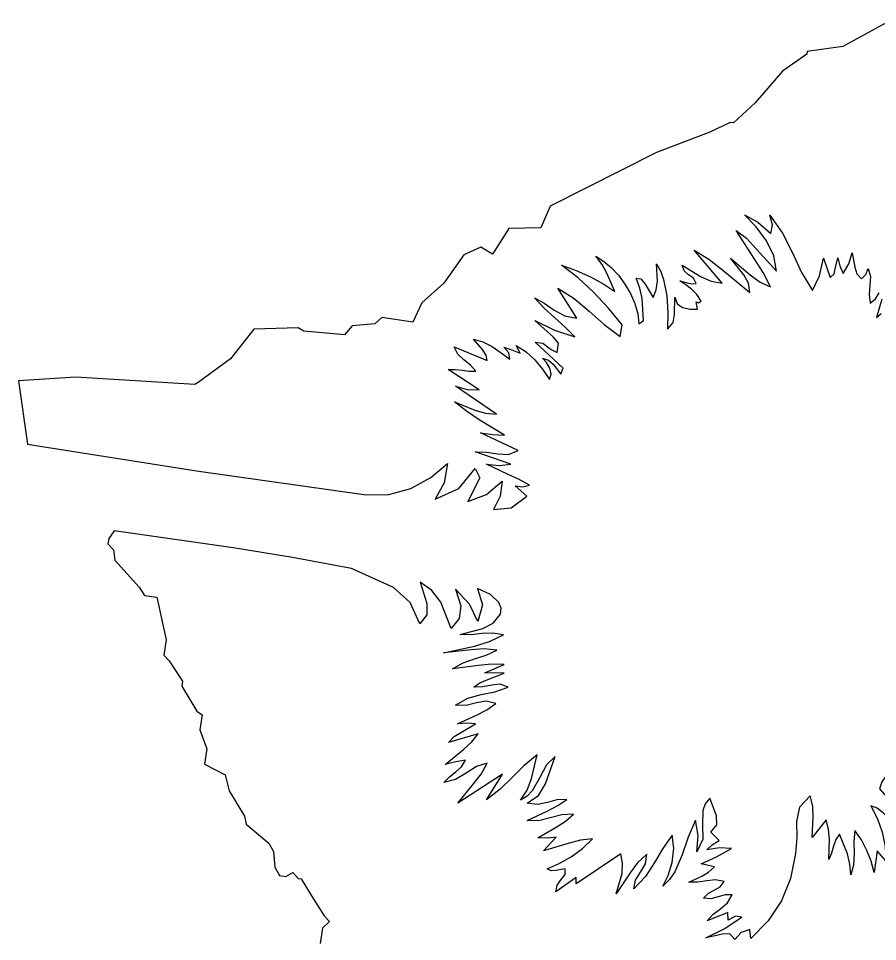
# Model space of a CAD drawing. Extents: x 1581789 to 1622364, y 1043167 to 1103486.
# Drawn here: x 1609065.325 to 1609068.181, y 1094193.742 to 1094196.81 of the extents above; entities that cross this region are included whole.
import ezdxf

# ---------------------------------------------------------------- set-up
doc = ezdxf.new("R2010")
doc.units = 0
doc.layers.add('RD_PD_PatLn2', color=7, linetype='Continuous')

msp = doc.modelspace()

# ---------------------------------------------------------------- linework, layer by layer
at = {"layer": 'RD_PD_PatLn2'}
for p, q in [((1609068.2364, 1094196.8096), (1609068.0654, 1094196.7162)), ((1609067.9476, 1094196.6994), (1609067.9464, 1094196.6908)), ((1609068.0654, 1094196.7162), (1609067.9476, 1094196.6994)), ((1609067.9464, 1094196.6908), (1609067.8646, 1094196.6349)), ((1609067.8646, 1094196.6349), (1609067.7743, 1094196.5291)), ((1609067.7743, 1094196.5291), (1609067.7017, 1094196.4628)), ((1609067.6911, 1094196.4644), (1609067.6232, 1094196.4317)), ((1609067.7017, 1094196.4628), (1609067.6911, 1094196.4644)), ((1609067.6232, 1094196.4317), (1609067.446, 1094196.3641)), ((1609067.446, 1094196.3641), (1609067.0928, 1094196.186)), ((1609067.0928, 1094196.186), (1609067.0614, 1094196.1135)), ((1609066.9553, 1094196.1118), (1609066.9012, 1094196.0269)), ((1609067.0614, 1094196.1135), (1609066.9553, 1094196.1118)), ((1609066.8624, 1094196.0495), (1609066.8057, 1094196.0236)), ((1609066.9012, 1094196.0269), (1609066.8624, 1094196.0495)), ((1609066.8057, 1094196.0236), (1609066.7395, 1094195.9304)), ((1609067.6645, 1094195.9298), (1609067.5714, 1094196.0397)), ((1609068.0015, 1094196.0129), (1609068.0239, 1094195.9485)), ((1609066.7395, 1094195.9304), (1609066.6663, 1094195.8645)), ((1609067.1812, 1094195.8142), (1609067.1184, 1094195.9132)), ((1609067.5826, 1094195.8439), (1609067.5778, 1094195.8682)), ((1609066.6663, 1094195.8645), (1609066.6358, 1094195.8006)), ((1609066.533, 1094195.816), (1609066.5092, 1094195.7946)), ((1609066.6358, 1094195.8006), (1609066.533, 1094195.816)), ((1609067.388, 1094195.7951), (1609067.4031, 1094195.8063)), ((1609066.1069, 1094195.7771), (1609066.0298, 1094195.6781)), ((1609066.2551, 1094195.781), (1609066.1069, 1094195.7771)), ((1609066.274, 1094195.77), (1609066.2551, 1094195.781)), ((1609066.4338, 1094195.7883), (1609066.4091, 1094195.758)), ((1609066.5092, 1094195.7946), (1609066.4338, 1094195.7883)), ((1609067.3256, 1094195.7522), (1609067.3315, 1094195.7918)), ((1609066.4091, 1094195.758), (1609066.274, 1094195.77)), ((1609066.7735, 1094195.718), (1609066.8834, 1094195.673)), ((1609066.9931, 1094195.697), (1609066.9801, 1094195.7226)), ((1609067.136, 1094195.6471), (1609067.0427, 1094195.7334)), ((1609066.0298, 1094195.6781), (1609065.9227, 1094195.5997)), ((1609065.5158, 1094195.6173), (1609065.3246, 1094195.6055)), ((1609065.3246, 1094195.6055), (1609065.3542, 1094195.3951)), ((1609065.911, 1094195.5934), (1609065.5158, 1094195.6173)), ((1609065.9227, 1094195.5997), (1609065.911, 1094195.5934)), ((1609066.914, 1094195.4942), (1609066.7776, 1094195.5873)), ((1609066.9857, 1094195.3739), (1609066.861, 1094195.433)), ((1609067.0153, 1094195.2222), (1609066.9766, 1094195.257)), ((1609065.6432, 1094195.1073), (1609065.6248, 1094195.081)), ((1609065.6248, 1094195.081), (1609065.6223, 1094195.0642)), ((1609065.6223, 1094195.0642), (1609065.6402, 1094195.044)), ((1609065.6402, 1094195.044), (1609065.6454, 1094195.0092)), ((1609065.6454, 1094195.0092), (1609065.7261, 1094194.92)), ((1609065.7261, 1094194.92), (1609065.7443, 1094194.8923)), ((1609066.8937, 1094194.8959), (1609066.8512, 1094194.9158)), ((1609065.7443, 1094194.8923), (1609065.7845, 1094194.8863)), ((1609065.7845, 1094194.8863), (1609065.8159, 1094194.7445)), ((1609065.8159, 1094194.7445), (1609065.8083, 1094194.694)), ((1609065.8083, 1094194.694), (1609065.8261, 1094194.6752)), ((1609065.8261, 1094194.6752), (1609065.8444, 1094194.6465)), ((1609065.8444, 1094194.6465), (1609065.8699, 1094194.6076)), ((1609065.8699, 1094194.6076), (1609065.8674, 1094194.5908)), ((1609066.9392, 1094194.634), (1609066.8753, 1094194.6351)), ((1609065.8674, 1094194.5908), (1609065.9173, 1094194.5075)), ((1609065.9173, 1094194.5075), (1609065.9357, 1094194.4954)), ((1609065.9357, 1094194.4954), (1609065.9283, 1094194.4456)), ((1609065.9283, 1094194.4456), (1609065.9509, 1094194.3826)), ((1609066.8534, 1094194.4321), (1609066.7544, 1094194.4031)), ((1609065.9509, 1094194.3826), (1609065.9434, 1094194.3321)), ((1609065.9434, 1094194.3321), (1609066.0124, 1094194.2958)), ((1609066.0124, 1094194.2958), (1609066.0254, 1094194.243)), ((1609066.9346, 1094194.2983), (1609066.7851, 1094194.2024)), ((1609066.0254, 1094194.243), (1609066.0761, 1094194.1583)), ((1609066.0761, 1094194.1583), (1609066.0816, 1094194.1318)), ((1609066.0816, 1094194.1318), (1609066.1568, 1094194.069)), ((1609068.0099, 1094194.1462), (1609067.9637, 1094194.0874)), ((1609067.0704, 1094194.0432), (1609067.113, 1094194.0894)), ((1609067.6549, 1094194.0775), (1609067.627, 1094194.1053)), ((1609066.1568, 1094194.069), (1609066.1729, 1094194.0413)), ((1609066.1729, 1094194.0413), (1609066.1766, 1094193.9892)), ((1609067.3274, 1094194.0334), (1609067.1791, 1094193.9342)), ((1609068.1802, 1094194.0432), (1609068.1696, 1094193.972)), ((1609066.1766, 1094193.9892), (1609066.1927, 1094193.9612)), ((1609066.2141, 1094193.958), (1609066.2371, 1094193.9721)), ((1609066.2371, 1094193.9721), (1609066.2546, 1094193.952)), ((1609066.1927, 1094193.9612), (1609066.2141, 1094193.958)), ((1609066.2546, 1094193.952), (1609066.2648, 1094193.9504)), ((1609066.2648, 1094193.9504), (1609066.299, 1094193.8945)), ((1609067.1788, 1094193.9545), (1609067.111, 1094193.907)), ((1609067.1791, 1094193.9342), (1609067.1788, 1094193.9545)), ((1609066.299, 1094193.8945), (1609066.3412, 1094193.8278)), ((1609066.3412, 1094193.8278), (1609066.3593, 1094193.8089)), ((1609067.6835, 1094193.8383), (1609067.6151, 1094193.8115)), ((1609066.3351, 1094193.7866), (1609066.3275, 1094193.7355)), ((1609066.3593, 1094193.8089), (1609066.3351, 1094193.7866))]:
    msp.add_line(p, q, dxfattribs=at)
for points in [[(1609067.5714, 1094196.0397), (1609067.6205, 1094196.0095), (1609067.6664, 1094195.9736), (1609067.7564, 1094195.8992), (1609067.7526, 1094195.9301), (1609067.7361, 1094195.9575), (1609067.6925, 1094196.0132), (1609067.7581, 1094195.9579), (1609067.7914, 1094195.933), (1609067.8252, 1094195.9176), (1609067.801, 1094195.9657), (1609067.7709, 1094196.0123), (1609067.7113, 1094196.1051), (1609067.7452, 1094196.0792), (1609067.7776, 1094196.0436), (1609067.8448, 1094195.9702), (1609067.8366, 1094196.021), (1609067.8119, 1094196.0705), (1609067.7774, 1094196.1168), (1609067.7392, 1094196.1569), (1609067.7832, 1094196.1331), (1609067.826, 1094196.0947), (1609067.8317, 1094196.1239), (1609067.8234, 1094196.1561), (1609067.8656, 1094196.0959), (1609067.898, 1094196.0307), (1609067.9283, 1094195.9652), (1609067.9649, 1094195.9051), (1609067.9887, 1094195.9541), (1609068.0015, 1094196.0129)], [(1609067.3315, 1094195.7918), (1609067.285, 1094195.8479), (1609067.2365, 1094195.9003), (1609067.1853, 1094195.9481), (1609067.1298, 1094195.9894), (1609067.1789, 1094195.9726), (1609067.2272, 1094195.9512), (1609067.2712, 1094195.9272), (1609067.3075, 1094195.9018), (1609067.2813, 1094195.9631), (1609067.2651, 1094195.9924), (1609067.2442, 1094196.0195), (1609067.2701, 1094196.0035), (1609067.2952, 1094195.9822), (1609067.3193, 1094195.9564), (1609067.3409, 1094195.9272), (1609067.3597, 1094195.8951), (1609067.3743, 1094195.8619), (1609067.3838, 1094195.8284), (1609067.388, 1094195.7951)], [(1609068.0239, 1094195.9485), (1609068.0365, 1094195.9608), (1609068.0408, 1094195.978), (1609068.0489, 1094196.0142), (1609068.0563, 1094195.9872), (1609068.0664, 1094195.9624), (1609068.0857, 1094195.9943), (1609068.0969, 1094196.0307), (1609068.1059, 1094195.9831), (1609068.112, 1094195.9607), (1609068.1282, 1094195.9448), (1609068.1417, 1094195.9589), (1609068.1501, 1094195.9789), (1609068.1573, 1094195.9526), (1609068.1559, 1094195.9231), (1609068.1533, 1094195.8921), (1609068.1564, 1094195.863), (1609068.1747, 1094195.8775), (1609068.1865, 1094195.8976)], [(1609067.4031, 1094195.8063), (1609067.3988, 1094195.8788), (1609067.3912, 1094195.9136), (1609067.3786, 1094195.9468), (1609067.3937, 1094195.9439), (1609067.4083, 1094195.9266), (1609067.4348, 1094195.8828), (1609067.4456, 1094195.9082), (1609067.4499, 1094195.9365), (1609067.4464, 1094195.9944), (1609067.4601, 1094195.969), (1609067.47, 1094195.9426), (1609067.4809, 1094195.8874), (1609067.4834, 1094195.8314), (1609067.4831, 1094195.7776), (1609067.5014, 1094195.7991), (1609067.5061, 1094195.826), (1609067.5074, 1094195.8838), (1609067.5157, 1094195.8606), (1609067.5334, 1094195.8486), (1609067.557, 1094195.844), (1609067.5826, 1094195.8439)], [(1609067.5778, 1094195.8682), (1609067.5857, 1094195.8647), (1609067.5951, 1094195.8707), (1609067.58, 1094195.8918), (1609067.5628, 1094195.9099), (1609067.5442, 1094195.9248), (1609067.5241, 1094195.9372), (1609067.5485, 1094195.9316), (1609067.5634, 1094195.9273), (1609067.5785, 1094195.9291), (1609067.5689, 1094195.9461), (1609067.5531, 1094195.9578), (1609067.5382, 1094195.9705), (1609067.532, 1094195.99), (1609067.5942, 1094195.951), (1609067.6285, 1094195.9365), (1609067.6645, 1094195.9298)], [(1609067.1184, 1094195.9132), (1609067.1723, 1094195.8789), (1609067.2227, 1094195.837), (1609067.2727, 1094195.7931), (1609067.3256, 1094195.7522)], [(1609067.0427, 1094195.7334), (1609067.0686, 1094195.7309), (1609067.0955, 1094195.7097), (1609067.1155, 1094195.6993), (1609067.1198, 1094195.7304), (1609067.1027, 1094195.7511), (1609067.0821, 1094195.769), (1609067.0415, 1094195.8064), (1609067.107, 1094195.7737), (1609067.1751, 1094195.7511), (1609067.1426, 1094195.7836), (1609067.1075, 1094195.8154), (1609067.0725, 1094195.8473), (1609067.0408, 1094195.881), (1609067.0725, 1094195.8631), (1609067.1056, 1094195.8407), (1609067.1415, 1094195.8215), (1609067.1812, 1094195.8142)], [(1609068.1958, 1094195.8764), (1609068.178, 1094195.8157), (1609068.1934, 1094195.8289)], [(1609066.8834, 1094195.673), (1609066.8793, 1094195.6911), (1609066.868, 1094195.71), (1609066.838, 1094195.7438), (1609066.8684, 1094195.7349), (1609066.8994, 1094195.7191), (1609066.9297, 1094195.6988), (1609066.9581, 1094195.677), (1609066.9557, 1094195.6989), (1609066.9388, 1094195.7169), (1609066.9655, 1094195.7082), (1609066.9931, 1094195.697)], [(1609066.7776, 1094195.5873), (1609066.8171, 1094195.5764), (1609066.8567, 1094195.5755), (1609066.7539, 1094195.6431), (1609066.7765, 1094195.6434), (1609066.8, 1094195.6406), (1609066.8231, 1094195.6375), (1609066.8458, 1094195.6378), (1609066.8277, 1094195.657), (1609066.8061, 1094195.6747), (1609066.7861, 1094195.6939), (1609066.7735, 1094195.718)], [(1609066.9801, 1094195.7226), (1609067.0124, 1094195.7022), (1609067.0415, 1094195.6753), (1609067.0671, 1094195.6442), (1609067.09, 1094195.6098), (1609067.0955, 1094195.6285), (1609067.0913, 1094195.648), (1609067.0809, 1094195.6661), (1609067.0669, 1094195.681), (1609067.0875, 1094195.6745), (1609067.103, 1094195.6607), (1609067.1281, 1094195.628), (1609067.136, 1094195.6471)], [(1609066.861, 1094195.433), (1609066.9012, 1094195.4266), (1609066.9406, 1094195.4245), (1609066.856, 1094195.4759), (1609066.8144, 1094195.5043), (1609066.7749, 1094195.5355), (1609066.8423, 1094195.5082), (1609066.8775, 1094195.4983), (1609066.914, 1094195.4942)], [(1609065.3542, 1094195.3951), (1609065.917, 1094195.3064), (1609066.4803, 1094195.2263), (1609066.5564, 1094195.2277), (1609066.6295, 1094195.2481), (1609066.6958, 1094195.2837), (1609066.7511, 1094195.3311), (1609066.7398, 1094195.2664), (1609066.7098, 1094195.2122), (1609066.7886, 1094195.248), (1609066.8432, 1094195.314), (1609066.8588, 1094195.283), (1609066.8185, 1094195.2044), (1609066.8813, 1094195.2277), (1609066.933, 1094195.2719), (1609066.9269, 1094195.2219), (1609066.9039, 1094195.1782), (1609066.9627, 1094195.1839), (1609067.0153, 1094195.2222)], [(1609066.9766, 1094195.257), (1609067.0014, 1094195.2536), (1609067.024, 1094195.2583), (1609066.9892, 1094195.2777), (1609066.9532, 1094195.2945), (1609066.8808, 1094195.3286), (1609066.9232, 1094195.3236), (1609066.9617, 1094195.3283), (1609066.8431, 1094195.3696), (1609066.8804, 1094195.3687), (1609066.9186, 1094195.3624), (1609066.9544, 1094195.3607), (1609066.9857, 1094195.3739)], [(1609066.8512, 1094194.9158), (1609066.8672, 1094194.8608), (1609066.8516, 1094194.8058), (1609066.8245, 1094194.8631), (1609066.7783, 1094194.9132), (1609066.7954, 1094194.858), (1609066.7897, 1094194.8157), (1609066.7638, 1094194.7819), (1609066.7294, 1094194.8696), (1609066.6988, 1094194.9085), (1609066.6601, 1094194.9359), (1609066.6829, 1094194.8651), (1609066.6827, 1094194.828), (1609066.6596, 1094194.7974), (1609066.6275, 1094194.869), (1609066.5716, 1094194.9188), (1609066.432, 1094194.9817), (1609066.2356, 1094195.0181), (1609066.0385, 1094195.0506), (1609065.6432, 1094195.1073)], [(1609066.8753, 1094194.6351), (1609066.9401, 1094194.6625), (1609066.8975, 1094194.6638), (1609066.8544, 1094194.6595), (1609066.7674, 1094194.6479), (1609066.8035, 1094194.6688), (1609066.8415, 1094194.682), (1609066.8797, 1094194.6938), (1609066.9152, 1094194.7101), (1609066.8737, 1094194.7146), (1609066.8294, 1094194.7114), (1609066.7382, 1094194.7011), (1609066.8414, 1094194.7241), (1609066.8912, 1094194.7392), (1609066.9379, 1094194.7609), (1609066.9018, 1094194.7673), (1609066.8658, 1094194.7653), (1609066.8295, 1094194.7613), (1609066.7929, 1094194.7624), (1609066.869, 1094194.782), (1609066.9033, 1094194.7998), (1609066.928, 1094194.8298), (1609066.9297, 1094194.8504), (1609066.922, 1094194.8688), (1609066.8937, 1094194.8959)], [(1609066.7544, 1094194.4031), (1609066.7733, 1094194.4239), (1609066.7978, 1094194.4384), (1609066.8446, 1094194.4655), (1609066.8159, 1094194.4674), (1609066.784, 1094194.4661), (1609066.85, 1094194.495), (1609066.8816, 1094194.5122), (1609066.9124, 1094194.5332), (1609066.8802, 1094194.541), (1609066.8473, 1094194.5352), (1609066.813, 1094194.5271), (1609066.7781, 1094194.528), (1609066.8186, 1094194.5509), (1609066.8629, 1094194.5628), (1609066.9084, 1094194.5722), (1609066.9525, 1094194.5879), (1609066.9263, 1094194.5972), (1609066.8983, 1094194.5946), (1609066.8691, 1094194.5889), (1609066.8393, 1094194.5879), (1609066.8593, 1094194.6021), (1609066.8858, 1094194.6127), (1609066.9392, 1094194.634)], [(1609066.7851, 1094194.2024), (1609066.8381, 1094194.2662), (1609066.8632, 1094194.2989), (1609066.8827, 1094194.3347), (1609066.8477, 1094194.3238), (1609066.8131, 1094194.302), (1609066.7776, 1094194.2807), (1609066.7396, 1094194.2702), (1609066.7574, 1094194.2898), (1609066.7787, 1094194.3061), (1609066.7981, 1094194.3231), (1609066.8115, 1094194.3454), (1609066.7786, 1094194.3395), (1609066.7435, 1094194.3302), (1609066.804, 1094194.3805), (1609066.8319, 1094194.4053), (1609066.8534, 1094194.4321)], [(1609067.113, 1094194.0894), (1609067.0852, 1094194.0861), (1609067.0516, 1094194.0867), (1609067.1122, 1094194.1225), (1609067.1427, 1094194.1412), (1609067.1698, 1094194.1651), (1609067.1314, 1094194.1628), (1609067.0922, 1094194.1531), (1609067.0534, 1094194.1438), (1609067.0164, 1094194.1442), (1609067.0846, 1094194.1768), (1609067.1178, 1094194.1938), (1609067.1485, 1094194.2142), (1609067.1149, 1094194.2128), (1609067.0833, 1094194.204), (1609067.0509, 1094194.1974), (1609067.0165, 1094194.2015), (1609067.0533, 1094194.227), (1609067.0771, 1094194.2663), (1609067.1088, 1094194.3569), (1609067.0804, 1094194.3295), (1609067.0583, 1094194.2869), (1609067.0332, 1094194.2432), (1609067.016, 1094194.2252), (1609066.9945, 1094194.2119), (1609067.0157, 1094194.2455), (1609067.0301, 1094194.2837), (1609067.049, 1094194.3625), (1609067.0062, 1094194.3267), (1609066.9663, 1094194.2872), (1609066.9261, 1094194.248), (1609066.8814, 1094194.2133), (1609066.9346, 1094194.2983)], [(1609068.3448, 1094194.2178), (1609068.3282, 1094194.2648), (1609068.297, 1094194.3062), (1609068.2904, 1094194.2802), (1609068.2965, 1094194.253), (1609068.3047, 1094194.2248), (1609068.304, 1094194.1953), (1609068.2825, 1094194.2632), (1609068.2665, 1094194.2963), (1609068.2427, 1094194.3261), (1609068.2092, 1094194.2913), (1609068.195, 1094194.2729), (1609068.1875, 1094194.2498), (1609068.2114, 1094194.2229), (1609068.2272, 1094194.1929), (1609068.2416, 1094194.1268), (1609068.2006, 1094194.1683), (1609068.18, 1094194.1858), (1609068.1585, 1094194.1934), (1609068.181, 1094194.1503), (1609068.1969, 1094194.1054), (1609068.2064, 1094194.0585), (1609068.209, 1094194.01), (1609068.1802, 1094194.0432)], [(1609067.627, 1094194.1053), (1609067.6469, 1094194.13), (1609067.6459, 1094194.1598), (1609067.6238, 1094194.219), (1609067.608, 1094194.1995), (1609067.6007, 1094194.1776), (1609067.5994, 1094194.1303), (1609067.5997, 1094194.0827), (1609067.5801, 1094194.0398), (1609067.585, 1094194.0947), (1609067.5757, 1094194.1453), (1609067.5511, 1094194.089), (1609067.5318, 1094194.0299), (1609067.5072, 1094193.9735), (1609067.4897, 1094193.9485), (1609067.4669, 1094193.9266), (1609067.4849, 1094193.9617), (1609067.4978, 1094194.0053), (1609067.5034, 1094194.052), (1609067.4988, 1094194.0958), (1609067.4673, 1094194.0516), (1609067.4397, 1094194.0045), (1609067.4096, 1094193.9585), (1609067.3711, 1094193.9174), (1609067.3764, 1094193.9462), (1609067.3932, 1094193.9727), (1609067.4095, 1094194.0006), (1609067.4136, 1094194.0327), (1609067.3833, 1094194.0038), (1609067.3585, 1094193.9705), (1609067.3126, 1094193.9005), (1609067.3315, 1094193.9684), (1609067.3333, 1094194.0029), (1609067.3274, 1094194.0334)], [(1609067.9637, 1094194.0874), (1609067.9674, 1094194.1552), (1609067.9659, 1094194.1925), (1609067.9576, 1094194.2268), (1609067.9215, 1094194.1884), (1609067.9117, 1094194.141), (1609067.9126, 1094194.0883), (1609067.9086, 1094194.0346), (1609067.8922, 1094193.9518), (1609067.8616, 1094193.8775), (1609067.8177, 1094193.8112), (1609067.7601, 1094193.7528), (1609067.756, 1094193.782), (1609067.7275, 1094193.7718), (1609067.7072, 1094193.7489), (1609067.6901, 1094193.7676), (1609067.6655, 1094193.7672), (1609067.6101, 1094193.7549), (1609067.6714, 1094193.7842), (1609067.7301, 1094193.823), (1609067.7088, 1094193.8268), (1609067.6848, 1094193.8129), (1609067.6835, 1094193.8383)], [(1609068.1696, 1094193.972), (1609068.1596, 1094194.0089), (1609068.1458, 1094194.045), (1609068.128, 1094194.0797), (1609068.1058, 1094194.1116), (1609068.1023, 1094194.0744), (1609068.103, 1094194.0342), (1609068.1017, 1094193.996), (1609068.0921, 1094193.9634), (1609068.0894, 1094193.9992), (1609068.081, 1094194.0331), (1609068.0551, 1094194.099), (1609068.042, 1094194.0814), (1609068.0347, 1094194.0592), (1609068.0284, 1094194.0356), (1609068.0189, 1094194.0147), (1609068.0216, 1094194.0821), (1609068.0183, 1094194.1146), (1609068.0099, 1094194.1462)], [(1609067.111, 1094193.907), (1609067.1161, 1094193.9298), (1609067.1296, 1094193.948), (1609067.142, 1094193.9651), (1609067.1427, 1094193.9835), (1609067.1116, 1094193.9787), (1609067.0965, 1094193.9769), (1609067.0821, 1094193.9841), (1609067.1224, 1094194.0013), (1609067.1626, 1094194.024), (1609067.2004, 1094194.0514), (1609067.2334, 1094194.0832), (1609067.1936, 1094194.0787), (1609067.1527, 1094194.0683), (1609067.0704, 1094194.0432)], [(1609067.6151, 1094193.8115), (1609067.6342, 1094193.8329), (1609067.6588, 1094193.8508), (1609067.6823, 1094193.8706), (1609067.6974, 1094193.8973), (1609067.6741, 1094193.8974), (1609067.6512, 1094193.8907), (1609067.6274, 1094193.8845), (1609067.6027, 1094193.8861), (1609067.6186, 1094193.9026), (1609067.6384, 1094193.9132), (1609067.6579, 1094193.9237), (1609067.6716, 1094193.9416), (1609067.6421, 1094193.947), (1609067.613, 1094193.9439), (1609067.5837, 1094193.9392), (1609067.5533, 1094193.939), (1609067.5971, 1094193.9594), (1609067.6193, 1094193.9723), (1609067.6385, 1094193.9907), (1609067.5945, 1094194.0006), (1609067.6454, 1094194.0233), (1609067.6951, 1094194.0513), (1609067.6553, 1094194.0532), (1609067.6132, 1094194.0467), (1609067.6318, 1094194.0631), (1609067.6549, 1094194.0775)]]:
    msp.add_lwpolyline(points, dxfattribs=at)

doc.saveas('drawing.dxf')
